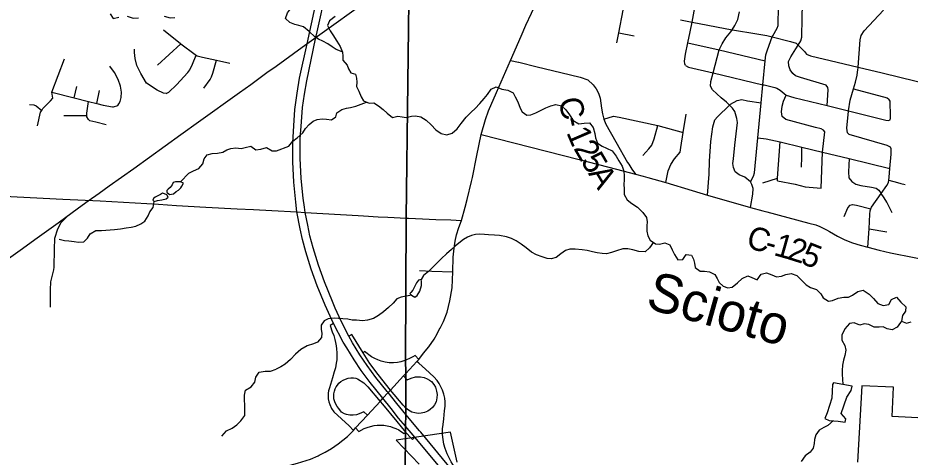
# Model space of a CAD drawing. Extents: x 114843 to 284848, y 317643 to 566895.
# Drawn here: x 167723 to 179255, y 372061 to 377735 of the extents above; entities that cross this region are included whole.
import ezdxf

# ---------------------------------------------------------------- set-up
doc = ezdxf.new("R2010")
doc.units = 0
for name, color, linetype in [('GM_X_City_Street', 7, 'Continuous'), ('GM_X_Corporation', 7, 'Continuous'), ('GM_X_County_Road', 7, 'Continuous'), ('GM_X_County_Road_Text', 7, 'Continuous'), ('GM_X_Interchange_Ramps', 7, 'Continuous'), ('GM_X_Interstate_Route', 7, 'Continuous'), ('GM_X_Minor_Lake', 7, 'Continuous'), ('GM_X_Minor_River', 7, 'Continuous'), ('GM_X_Minor_River_Text', 7, 'Continuous'), ('GM_X_Rail_Line', 7, 'Continuous'), ('GM_X_Township', 7, 'Continuous'), ('GM_X_Township_Road', 7, 'Continuous')]:
    doc.layers.add(name, color=color, linetype=linetype)

msp = doc.modelspace()

# ---------------------------------------------------------------- linework, layer by layer
at = {"layer": 'GM_X_City_Street'}
for p, q in [((175489, 377540), (175689, 377503)), ((169528, 377123), (169828, 377399)), ((168450, 376701), (168484, 376847)), ((168743, 376627), (168780, 376795)), ((168318, 376473), (168613, 376473)), ((177352, 375604), (177543, 375662)), ((178724, 375011), (178953, 374973))]:
    msp.add_line(p, q, dxfattribs=at)
for points in [[(176350, 377121), (176342, 377141), (176339, 377175), (176352, 377265), (176383, 377414), (176412, 377555), (176436, 377681), (176488, 377964), (176505, 378043), (176675, 379244)], [(178183, 376601), (178195, 376803), (178191, 376837), (178172, 376867), (177840, 376965), (177774, 376986), (177737, 377017), (177704, 377063), (177686, 377117), (177685, 377169), (177714, 377230), (177779, 377335), (177808, 377381), (177843, 377437), (177855, 377487), (177859, 377734), (177883, 378612)], [(177191, 375618), (177232, 375689), (177242, 375731), (177286, 376186), (177329, 376635), (177352, 376871), (177382, 377181), (177389, 377256), (177410, 377322), (177474, 377488), (177480, 377504), (177538, 377601), (177550, 377634), (177549, 377690), (177555, 377829), (177574, 378222)], [(175465, 377414), (175489, 377540), (175546, 377835)], [(177194, 375284), (177222, 375456), (177226, 375531), (177211, 375583), (177191, 375618), (177119, 375677), (177044, 375705), (176995, 375744), (176972, 375804), (176965, 375852), (176973, 375914), (176990, 376091), (177026, 376381), (177017, 376435), (176988, 376525), (176961, 376567), (176920, 376607), (176880, 376646), (176811, 376701), (176701, 376804), (176673, 376854), (176680, 376914), (176708, 377023), (176787, 377320), (176825, 377401), (176874, 377478), (176937, 377555), (176954, 377581), (176990, 377636), (177027, 377715), (177048, 377813)], [(178708, 374774), (178724, 375011), (178734, 375197), (178739, 375244), (178748, 375268), (178756, 375290), (178881, 375466), (178953, 375568), (178974, 375608), (178978, 375639), (178983, 375677), (178994, 375787), (179011, 375974), (179008, 376041), (179002, 376065), (178960, 376088), (178468, 376228), (178446, 376250), (178439, 376310), (178458, 376529), (178459, 376533), (178482, 376670), (178503, 376743), (178523, 376817), (178547, 376904), (178572, 376995), (178581, 377068), (178582, 377083), (178584, 377099), (178609, 377449), (178623, 377506), (178662, 377565), (178913, 377835)], [(176287, 377710), (176436, 377681), (176954, 377581), (176961, 377579), (177275, 377527), (177401, 377507), (177474, 377488), (177707, 377429), (177782, 377406), (177808, 377381), (177831, 377360), (177890, 377301), (177916, 377267), (177966, 377246), (178313, 377164), (178584, 377099), (178892, 377025), (179334, 376916), (179649, 376838), (179777, 376806)], [(169605, 377578), (169824, 377402), (169828, 377399), (170014, 377263), (170026, 377254), (170042, 377244), (170108, 377228), (170291, 377187), (170464, 377150)], [(176383, 377414), (176787, 377320), (177382, 377181)], [(169638, 376759), (169606, 376760), (169524, 376800), (169388, 376893), (169313, 377016), (169263, 377121), (169238, 377211), (169230, 377287), (169231, 377329)], [(169638, 376759), (169656, 376767), (169674, 376775), (169773, 376869), (169918, 377031), (169944, 377064), (169981, 377136), (170026, 377254)], [(167976, 376339), (168018, 376517), (168032, 376540), (168048, 376565), (168093, 376610), (168144, 376662), (168175, 376699), (168161, 376774), (168326, 377205)], [(169015, 376603), (169030, 376625), (169046, 376655), (169058, 376705), (169065, 376773), (169049, 376851), (169020, 376940), (168974, 377030), (168912, 377109)], [(170127, 376827), (170210, 376938), (170228, 376972), (170243, 377019), (170291, 377187)], [(176350, 377121), (176390, 377097), (176708, 377023), (177352, 376871), (177368, 376868), (177505, 376835), (177531, 376828), (177574, 376800), (177655, 376737), (177750, 376708), (178183, 376601), (178459, 376533), (178943, 376413), (178977, 376410), (178999, 376418), (179003, 376438), (179002, 376462), (178998, 376657), (178981, 376685)], [(168161, 376774), (168450, 376701), (168636, 376654), (168743, 376627), (168825, 376606), (168947, 376587), (168961, 376587), (169015, 376603)], [(178523, 376817), (178959, 376703), (178981, 376685)], [(168865, 376353), (168729, 376389), (168652, 376405), (168637, 376421), (168613, 376458), (168613, 376473), (168613, 376503), (168636, 376654)], [(176636, 375446), (176659, 375717), (176664, 375882), (176681, 376137), (176704, 376326), (176729, 376417), (176764, 376458), (176920, 376607), (176935, 376621), (177018, 376668), (177082, 376679), (177153, 376664), (177329, 376635)], [(178107, 375534), (178122, 376000), (178151, 376264), (178135, 376282), (178106, 376301), (178030, 376320), (177647, 376420), (177601, 376461), (177594, 376519), (177603, 376596), (177620, 376658), (177655, 376737)], [(167873, 376616), (167930, 376613), (167961, 376597), (168032, 376540)], [(177286, 376186), (177396, 376171), (177575, 376134), (177855, 376066), (178122, 376000), (178468, 375916), (178994, 375787)], [(177541, 375630), (177543, 375662), (177575, 376134)], [(177853, 375808), (177854, 375937), (177855, 376066)], [(178468, 375916), (178457, 375748), (178464, 375670), (178501, 375620), (178552, 375588), (178616, 375571), (178755, 375549), (178817, 375534), (178851, 375508), (178881, 375466)], [(177541, 375630), (177771, 375586), (177900, 375553), (178107, 375534)], [(178978, 375639), (179091, 375606), (179133, 375595), (179189, 375583)], [(179024, 375215), (178952, 375355), (178921, 375411), (178881, 375466)], [(178403, 375171), (178448, 375282), (178479, 375316), (178509, 375323), (178563, 375315), (178748, 375268)], [(172915, 374472), (173073, 374461), (173343, 374455)]]:
    msp.add_lwpolyline(points, dxfattribs=at)
at = {"layer": 'GM_X_Corporation'}
for points in [[(179771, 372547), (179023, 372587), (179042, 372964), (178630, 372980), (178575, 371996)], [(173400, 371994), (173316, 372382), (172614, 372282), (172909, 371969)]]:
    msp.add_lwpolyline(points, dxfattribs=at)
at = {"layer": 'GM_X_County_Road'}
for p, q in [((174092, 377186), (174193, 377162)), ((177350, 375243), (177402, 375229))]:
    msp.add_line(p, q, dxfattribs=at)
for points in [[(173710, 376226), (173769, 376421), (173808, 376535), (173908, 376772), (174092, 377186), (174226, 377498), (174288, 377639), (174435, 377949), (174469, 378034), (174502, 378130), (174542, 378262), (174583, 378555), (174633, 378959), (174654, 379149), (174701, 379493)], [(174193, 377162), (174199, 377161), (174433, 377101), (174742, 377029), (174991, 376969), (175091, 376933), (175159, 376869), (175199, 376819), (175229, 376764), (175247, 376699), (175267, 376567), (175278, 376493), (175297, 376428), (175322, 376363), (175452, 376132), (175604, 375866), (175618, 375845)], [(173455, 375119), (173505, 375291), (173532, 375390), (173587, 375620), (173597, 375671), (173657, 375959), (173710, 376226)], [(173710, 376226), (174978, 375905), (175460, 375781), (175704, 375717), (175803, 375688)], [(175618, 375845), (175660, 375781), (175704, 375717)], [(165533, 375604), (165788, 375576), (166113, 375542), (166666, 375481), (166817, 375468), (167117, 375454), (167376, 375439), (168304, 375395), (168785, 375372), (169539, 375330), (169772, 375313), (170154, 375290), (170558, 375270)], [(175803, 375688), (175863, 375671), (176096, 375607), (176439, 375504)], [(176439, 375504), (176636, 375446), (177194, 375284), (177350, 375243)], [(170558, 375270), (170769, 375261), (171004, 375248), (171329, 375229), (171438, 375222), (172120, 375183), (172189, 375178)], [(172189, 375178), (172379, 375165), (172503, 375159), (172745, 375147), (172771, 375146)], [(172771, 375146), (172954, 375139), (173124, 375132), (173317, 375124), (173455, 375119)], [(177402, 375229), (177947, 375085), (178037, 375060), (178090, 375041), (178175, 374998), (178215, 374975)], [(173170, 373708), (173180, 373727), (173226, 373813), (173271, 373932), (173307, 374081), (173337, 374246), (173343, 374455), (173349, 374645), (173361, 374760), (173375, 374850), (173394, 374931), (173423, 375028), (173455, 375119)], [(178215, 374975), (178315, 374917), (178412, 374867), (178509, 374829), (178609, 374799), (178708, 374774), (178855, 374733), (179002, 374699), (179306, 374639), (179519, 374598), (180054, 374487), (180465, 374389), (180640, 374345), (180751, 374314), (181064, 374218)], [(172063, 372404), (172089, 372438), (172244, 372602), (172404, 372778), (172442, 372821), (172508, 372895), (172538, 372927), (172708, 373110), (172737, 373140), (172881, 373296), (172906, 373324), (172968, 373402), (173036, 373487), (173102, 373583), (173142, 373655), (173170, 373708)], [(171618, 372085), (171696, 372125), (171778, 372173), (171862, 372231), (171984, 372328), (172063, 372404)], [(167675, 370803), (167802, 370876), (167923, 370943), (168075, 371009), (168178, 371050), (168551, 371163), (169335, 371384), (169638, 371452), (170017, 371543), (170218, 371599), (170343, 371642), (170456, 371693), (170581, 371751), (170674, 371793), (170810, 371839), (171004, 371894), (171338, 371983), (171504, 372036), (171604, 372078), (171618, 372085)]]:
    msp.add_lwpolyline(points, dxfattribs=at)
at = {"layer": 'GM_X_Interchange_Ramps'}
for points in [[(171803, 373785), (171760, 373763), (171787, 373678), (171805, 373631), (171820, 373582), (171830, 373543), (171838, 373500), (171843, 373460), (171847, 373407), (171847, 373357), (171844, 373319), (171839, 373276), (171827, 373213), (171813, 373162), (171790, 373087), (171749, 372954), (171739, 372918), (171734, 372886), (171733, 372852), (171735, 372814), (171743, 372774), (171754, 372740), (171777, 372691)], [(172184, 373409), (172040, 373645), (172000, 373624)], [(172906, 373324), (172857, 373373), (172828, 373355), (172787, 373336), (172748, 373318), (172737, 373314), (172712, 373304), (172672, 373292), (172629, 373284), (172578, 373280), (172520, 373281), (172469, 373288), (172419, 373301), (172376, 373316), (172336, 373334), (172292, 373357), (172205, 373425), (172184, 373409)], [(172708, 373110), (172741, 373073), (172754, 373058), (172808, 373082), (172862, 373096), (172925, 373098), (172976, 373090), (173015, 373073), (173045, 373056), (173071, 373036), (173098, 373000), (173120, 372965), (173135, 372915), (173142, 372870), (173140, 372825), (173128, 372775), (173108, 372735), (173084, 372703), (173054, 372676), (173022, 372655), (172979, 372636), (172936, 372627), (172896, 372626), (172855, 372631), (172816, 372643), (172772, 372667), (172738, 372694), (172703, 372731), (172538, 372927), (172379, 373129), (172274, 373272), (172184, 373409)], [(173183, 372985), (173169, 373013), (173143, 373052), (173101, 373096), (172991, 373198), (172905, 373276), (172881, 373296)], [(172244, 372602), (172194, 372646), (172133, 372619), (172098, 372609), (172055, 372605), (172013, 372603), (171972, 372612), (171943, 372622), (171908, 372643), (171872, 372687), (171851, 372713), (171832, 372743), (171818, 372777), (171809, 372814), (171806, 372845), (171808, 372878), (171814, 372911), (171825, 372942), (171839, 372969), (171854, 372992), (171873, 373015), (171897, 373036), (171929, 373056), (171959, 373070), (171992, 373080), (172028, 373085), (172060, 373084), (172091, 373080), (172115, 373073), (172193, 373019), (172246, 372968), (172404, 372778), (172436, 372743), (172620, 372523), (172735, 372384), (172812, 372301)], [(173366, 371933), (173324, 372001), (173273, 372103), (173246, 372172), (173230, 372228), (173218, 372289), (173212, 372354), (173213, 372425), (173218, 372483), (173227, 372555), (173237, 372661), (173245, 372720), (173246, 372773), (173241, 372822), (173230, 372875), (173213, 372924), (173190, 372971), (173183, 372985)], [(171777, 372691), (171808, 372647), (172004, 372463), (172063, 372404)], [(172089, 372438), (172131, 372394), (172200, 372430), (172238, 372445), (172281, 372458), (172327, 372468), (172365, 372472), (172404, 372474), (172452, 372472), (172498, 372465), (172538, 372456), (172571, 372445), (172610, 372430), (172646, 372412), (172669, 372398), (172716, 372367), (172735, 372384)], [(172812, 372301), (172824, 372288), (172856, 372317)]]:
    msp.add_lwpolyline(points, dxfattribs=at)
at = {"layer": 'GM_X_Interstate_Route'}
msp.add_line((172916, 372399), (172737, 372610), dxfattribs=at)
for points in [[(171590, 377556), (171709, 378085), (171883, 378854), (171899, 378926)], [(172856, 372317), (172735, 372460), (172644, 372563), (172548, 372687), (172442, 372821), (172276, 373024), (172162, 373181), (172070, 373316), (171974, 373473), (171929, 373547), (171803, 373785), (171693, 374023), (171591, 374275), (171513, 374490), (171444, 374714), (171402, 374872), (171373, 375010), (171329, 375229), (171314, 375355), (171289, 375611), (171276, 375874), (171277, 376122), (171291, 376341), (171303, 376549), (171331, 376760), (171363, 376957), (171461, 377401), (171610, 378078)], [(171428, 375290), (171411, 375404), (171386, 375659), (171373, 375923), (171374, 376171), (171387, 376390), (171404, 376577), (171428, 376749), (171458, 376921), (171569, 377465), (171590, 377556)], [(172498, 372907), (172351, 373090), (172237, 373246), (172144, 373381), (172049, 373538), (172000, 373624), (171900, 373815), (171825, 373986), (171789, 374072), (171688, 374324), (171610, 374539), (171541, 374763), (171499, 374921), (171470, 375059), (171438, 375222), (171428, 375290)], [(172737, 372610), (172623, 372753), (172508, 372895), (172498, 372907)], [(173333, 371897), (172930, 372382), (172916, 372399)], [(173874, 371097), (172856, 372317)]]:
    msp.add_lwpolyline(points, dxfattribs=at)
at = {"layer": 'GM_X_Minor_Lake'}
for points in [[(169826, 375617), (169788, 375615), (169760, 375617), (169732, 375609), (169716, 375579), (169690, 375545), (169667, 375524), (169649, 375504), (169649, 375482), (169683, 375451), (169735, 375461), (169769, 375491), (169801, 375507), (169828, 375541), (169844, 375561), (169864, 375601)], [(169864, 375601), (169826, 375617)], [(169485, 375364), (169529, 375374), (169585, 375384), (169639, 375399), (169665, 375419), (169647, 375447), (169617, 375462), (169593, 375470), (169569, 375454), (169525, 375432), (169497, 375420), (169477, 375402), (169469, 375380)], [(169469, 375380), (169485, 375364)], [(172811, 374154), (172852, 374128), (172885, 374148), (172919, 374206), (172939, 374276), (172942, 374330), (172936, 374354), (172902, 374348), (172876, 374312), (172845, 374254), (172827, 374218), (172801, 374188)], [(172801, 374188), (172791, 374175), (172811, 374154)], [(178264, 373021), (178250, 372999), (178247, 372915), (178245, 372823), (178182, 372634), (178153, 372558), (178209, 372536), (178325, 372527), (178415, 372513), (178425, 372555), (178364, 372623), (178435, 372837), (178494, 372923), (178508, 372979)], [(178508, 372979), (178264, 373021)]]:
    msp.add_lwpolyline(points, dxfattribs=at)
at = {"layer": 'GM_X_Minor_River'}
for points in [[(171916, 377296), (171915, 377294), (171837, 377325), (171785, 377359), (171729, 377400), (171665, 377432), (171611, 377461), (171560, 377491), (171490, 377558), (171416, 377620), (171356, 377637), (171303, 377649), (171239, 377676), (171183, 377728), (171207, 377800), (171246, 377852), (171288, 377920), (171287, 377970), (171217, 377981), (171164, 377947), (171094, 377937)], [(168916, 377787), (168955, 377727), (169027, 377742)], [(169136, 377756), (169213, 377730), (169281, 377735)], [(169614, 377758), (169690, 377734), (169754, 377740)], [(171825, 377752), (171751, 377698), (171727, 377634), (171758, 377566), (171792, 377516), (171845, 377433), (171887, 377365), (171918, 377290), (171922, 377240), (171922, 377190), (171981, 377125), (171997, 377075), (172027, 377025), (172085, 377006), (172102, 376954), (172104, 376904), (172102, 376850), (172131, 376788)], [(172131, 376788), (172159, 376715), (172189, 376665), (172264, 376632), (172326, 376636), (172386, 376599), (172444, 376553), (172498, 376502), (172565, 376448), (172636, 376467), (172689, 376455), (172741, 376449), (172812, 376464), (172864, 376470), (172932, 376458), (173001, 376415), (173067, 376352), (173127, 376290), (173196, 376239), (173268, 376223), (173338, 376244), (173399, 376302), (173451, 376372), (173516, 376450), (173584, 376518), (173635, 376565), (173693, 376629), (173748, 376691), (173792, 376745), (173840, 376813), (173907, 376842), (173980, 376814), (174056, 376801), (174126, 376765), (174152, 376715), (174183, 376648), (174215, 376570), (174241, 376519), (174300, 376477), (174352, 376483), (174419, 376506), (174479, 376536), (174547, 376572), (174611, 376597), (174677, 376615), (174751, 376598), (174807, 376548), (174853, 376481), (174900, 376407), (174974, 376364), (175042, 376374), (175110, 376378), (175158, 376317), (175179, 376239), (175189, 376183), (175213, 376118), (175274, 376076), (175332, 376053), (175404, 376019), (175454, 375950), (175489, 375890), (175533, 375817), (175554, 375753), (175560, 375693), (175558, 375639), (175557, 375587), (175559, 375524), (175560, 375452), (175596, 375384), (175658, 375339), (175733, 375289), (175799, 375222), (175847, 375154), (175856, 375101), (175854, 375049), (175854, 374981), (175867, 374921), (175897, 374865), (175965, 374818), (176017, 374812), (176083, 374829), (176151, 374801), (176178, 374738), (176210, 374678), (176251, 374608), (176319, 374613), (176362, 374677), (176430, 374669), (176457, 374618), (176469, 374568), (176479, 374510), (176543, 374461), (176599, 374463), (176663, 374453), (176732, 374418), (176760, 374366), (176786, 374315), (176839, 374271), (176901, 374249), (176957, 374258), (177024, 374312)], [(171068, 376017), (171226, 376077), (171275, 376143), (171335, 376185), (171405, 376249), (171442, 376305), (171488, 376358), (171541, 376400), (171593, 376422), (171657, 376430), (171713, 376425), (171775, 376419), (171833, 376456), (171847, 376509), (171910, 376552), (171972, 376568), (172022, 376576), (172090, 376595), (172229, 376647)], [(169826, 375617), (169934, 375727), (169995, 375757), (170063, 375789), (170115, 375850), (170131, 375912), (170168, 375964), (170234, 375984), (170304, 375986), (170374, 376002), (170426, 376032), (170478, 376047), (170540, 376055), (170610, 376047), (170660, 376059), (170736, 376079), (170800, 376032), (170864, 376040), (170936, 376062), (171008, 376017), (171068, 376017)], [(168258, 374876), (168326, 374861), (168382, 374853), (168452, 374845), (168508, 374839), (168574, 374842), (168624, 374888), (168659, 374944), (168733, 374986), (168803, 374990), (168971, 375001), (169051, 375011), (169125, 375021), (169187, 375032), (169247, 375044), (169313, 375074), (169364, 375108), (169408, 375178), (169428, 375230), (169470, 375286), (169485, 375364)], [(175938, 374836), (175886, 374766), (175830, 374711), (175750, 374717), (175672, 374738), (175608, 374752), (175542, 374750), (175462, 374725), (175395, 374703), (175331, 374686), (175273, 374690), (175209, 374700), (175151, 374713), (175083, 374729), (175016, 374738), (174926, 374746), (174857, 374745), (174803, 374729), (174739, 374685), (174681, 374640), (174617, 374622), (174563, 374626), (174499, 374647), (174427, 374675), (174363, 374710), (174291, 374764), (174226, 374813), (174164, 374855), (174102, 374884), (174038, 374906), (173950, 374923), (173884, 374929), (173806, 374932), (173754, 374938), (173692, 374939), (173638, 374935), (173588, 374925), (173536, 374901), (173482, 374870), (173379, 374790), (173327, 374744), (173262, 374685), (173198, 374627), (173137, 374567), (173079, 374505), (173029, 374458), (172964, 374408), (172936, 374354)], [(177024, 374312), (177086, 374370), (177156, 374403), (177210, 374383), (177278, 374350), (177331, 374424), (177399, 374440), (177467, 374415), (177527, 374389), (177593, 374399), (177647, 374418), (177717, 374434), (177791, 374407), (177910, 374286), (177966, 374254), (178046, 374227), (178103, 374171), (178133, 374119), (178199, 374076), (178253, 374084), (178323, 374115), (178397, 374129), (178459, 374128), (178510, 374152), (178578, 374202), (178646, 374218), (178726, 374165), (178783, 374110), (178837, 374046), (178905, 374021), (178979, 374031), (179015, 374099), (179080, 374125), (179137, 374062), (179201, 374003), (179197, 373945), (179158, 373889), (179144, 373815), (179210, 373793), (179268, 373809)], [(172811, 374154), (172676, 374129), (172620, 374105), (172574, 374049), (172515, 373992), (172447, 373938), (172385, 373892), (172318, 373852), (172244, 373831), (172178, 373823), (172100, 373828), (172046, 373832), (171990, 373842), (171924, 373847), (171866, 373851), (171810, 373856), (171734, 373848), (171680, 373820), (171644, 373766), (171643, 373710), (171653, 373660), (171649, 373604), (171596, 373546), (171546, 373524), (171462, 373499), (171381, 373451), (171311, 373390), (171248, 373320), (171178, 373262), (171124, 373226), (171062, 373197)], [(179144, 373815), (179132, 373801), (179087, 373740), (179025, 373706), (178959, 373716), (178907, 373743), (178857, 373741), (178789, 373741), (178723, 373776), (178659, 373784), (178607, 373767), (178533, 373795), (178471, 373786), (178409, 373716), (178374, 373638), (178372, 373570), (178411, 373501), (178423, 373443), (178412, 373373), (178394, 373313), (178380, 373247), (178375, 373181), (178377, 373130), (178382, 373070), (178385, 373000)], [(170359, 372331), (170420, 372401), (170492, 372433), (170554, 372479), (170604, 372529), (170656, 372597), (170657, 372661), (170655, 372729), (170651, 372805), (170652, 372861), (170664, 372925), (170740, 372971), (170788, 373027), (170797, 373093), (170843, 373157), (170921, 373171), (170989, 373170), (171062, 373197)], [(178266, 372532), (178193, 372470), (178140, 372444), (178080, 372411), (178038, 372347), (178021, 372289), (178015, 372235), (178003, 372178), (177964, 372127), (177898, 372079), (177845, 372005)]]:
    msp.add_lwpolyline(points, dxfattribs=at)
at = {"layer": 'GM_X_Rail_Line'}
for points in [[(167389, 374474), (167784, 374757), (167941, 374871), (168243, 375087), (168508, 375279), (168630, 375371), (168773, 375470), (168905, 375564), (169223, 375791), (169831, 376228), (170059, 376391), (170587, 376772), (170734, 376876), (170941, 377027), (171060, 377111), (171398, 377356), (172096, 377857)], [(168370, 375179), (168279, 375086), (168235, 375004), (168199, 374886), (168194, 374747), (168190, 374513), (168186, 374478), (168146, 374327), (168139, 374221), (168142, 373997)]]:
    msp.add_lwpolyline(points, dxfattribs=at)
at = {"layer": 'GM_X_Township'}
for points in [[(172783, 378654), (172744, 375150), (172735, 373316), (172736, 373143), (172739, 373076), (172737, 372697), (172736, 372613), (172733, 372463), (172734, 372387), (172726, 371369), (172701, 370175), (172739, 369941), (172727, 368502), (172711, 368333), (172703, 368241), (172704, 368060), (172708, 367184), (172688, 366347), (172654, 364623)], [(182913, 368969), (177781, 370138), (176539, 370421), (174034, 371064), (173873, 371100), (172726, 371369), (172734, 372387), (172733, 372463), (172736, 372613), (172737, 372697), (172739, 373076), (172736, 373143), (172735, 373316), (172744, 375150), (172783, 378654)]]:
    msp.add_lwpolyline(points, dxfattribs=at)
at = {"layer": 'GM_X_Township_Road'}
for points in [[(175297, 376428), (175422, 376466), (175493, 376454), (175996, 376346), (176323, 376253)], [(176096, 375607), (176129, 375759), (176163, 375841), (176211, 375914), (176285, 376000), (176293, 376062), (176323, 376253), (176360, 376492)], [(175800, 375958), (175880, 376042), (175916, 376090), (175945, 376173), (175996, 376346)]]:
    msp.add_lwpolyline(points, dxfattribs=at)

# ---------------------------------------------------------------- texts
at = {"layer": 'GM_X_County_Road_Text'}
for s, rotation, p in [('C', 281.6431, (174710, 376680)), ('-', 283.4085, (174762, 376429)), ('1', 293.2951, (174808, 376255)), ('2', 300.2816, (174899, 376050)), ('5', 300.1841, (174992, 375891)), ('A', 301.2135, (175088, 375726)), ('C', 344.8362, (177124, 374769)), ('1', 344.1901, (177480, 374673)), ('-', 344.7065, (177361, 374705)), ('2', 342.7036, (177655, 374623)), ('5', 338.0944, (177826, 374570))]:
    msp.add_text(s, height=300, rotation=rotation, dxfattribs=at).set_placement(p)
at = {"layer": 'GM_X_Minor_River_Text'}
msp.add_text('Scioto', height=500, rotation=344.4126, dxfattribs=at).set_placement((175822, 373990))

doc.saveas('drawing.dxf')
